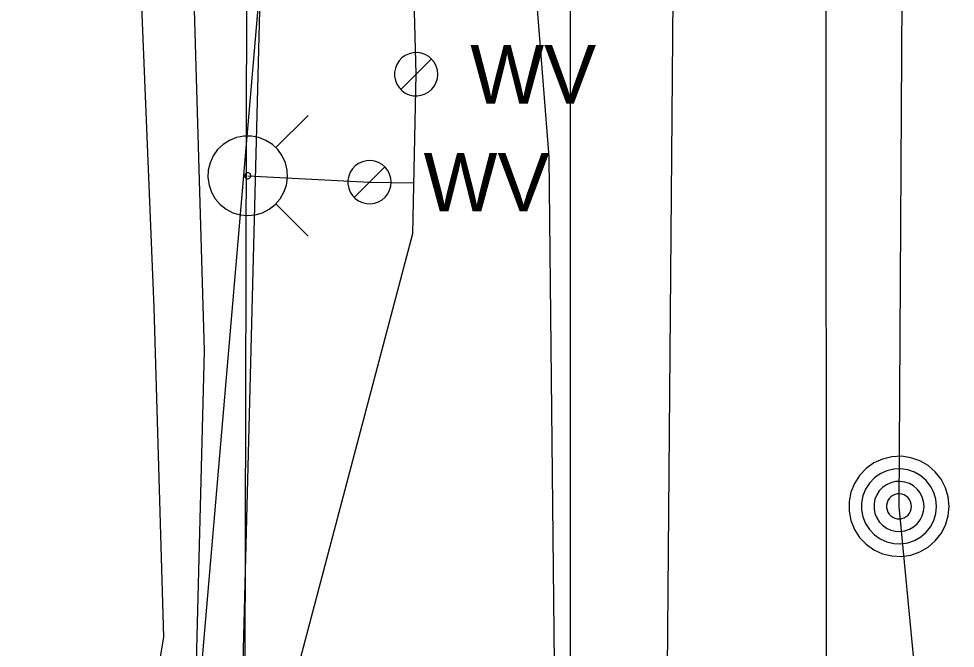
# Model space of a CAD drawing. Extents: x 600849 to 606371, y 330010 to 403088.
# Drawn here: x 602020.6 to 602082.3, y 366004.1 to 366045.6 of the extents above; entities that cross this region are included whole.
import ezdxf

# ---------------------------------------------------------------- set-up
doc = ezdxf.new("R2010")
doc.units = 0
for name, color, linetype in [('E_MISCPROP', 7, 'Continuous'), ('E_UTL_E_UG', 7, 'Continuous'), ('E_UTL_FO_UG_MWFN', 7, 'Continuous'), ('E_UTL_G_UG', 7, 'Continuous'), ('E_UTL_Overhead', 7, 'Continuous'), ('E_UTL_SAN_UG', 7, 'Continuous'), ('E_UTL_T_UG', 7, 'Continuous'), ('E_UTL_W', 7, 'Continuous'), ('E_UTL_W_UG', 7, 'Continuous'), ('E_UTL_WHydrant', 7, 'Continuous')]:
    doc.layers.add(name, color=color, linetype=linetype)

msp = doc.modelspace()

# ---------------------------------------------------------------- linework, layer by layer
at = {"layer": 'E_MISCPROP'}
for points in [[(602081.85, 366013.476), (602081.791, 366014.1), (602081.614, 366014.702), (602081.326, 366015.26), (602080.939, 366015.753), (602080.464, 366016.164), (602079.921, 366016.478), (602079.328, 366016.683), (602078.707, 366016.772), (602078.081, 366016.742), (602077.471, 366016.594), (602076.9, 366016.334), (602076.389, 366015.97), (602075.956, 366015.516), (602075.617, 366014.988), (602075.384, 366014.405), (602075.265, 366013.789), (602075.265, 366013.162), (602075.384, 366012.546), (602075.617, 366011.964), (602075.956, 366011.436), (602076.389, 366010.982), (602076.9, 366010.618), (602077.471, 366010.357), (602078.081, 366010.209), (602078.707, 366010.179), (602079.328, 366010.269), (602079.921, 366010.474), (602080.464, 366010.788), (602080.939, 366011.198), (602081.326, 366011.692), (602081.614, 366012.249), (602081.791, 366012.851), (602081.85, 366013.476)], [(602081.025, 366013.476), (602080.98, 366013.944), (602080.848, 366014.396), (602080.632, 366014.814), (602080.341, 366015.184), (602079.986, 366015.492), (602079.578, 366015.727), (602079.134, 366015.881), (602078.668, 366015.948), (602078.198, 366015.926), (602077.741, 366015.815), (602077.313, 366015.619), (602076.929, 366015.346), (602076.605, 366015.006), (602076.35, 366014.61), (602076.175, 366014.173), (602076.086, 366013.711), (602076.086, 366013.24), (602076.175, 366012.778), (602076.35, 366012.342), (602076.605, 366011.946), (602076.929, 366011.605), (602077.313, 366011.332), (602077.741, 366011.137), (602078.198, 366011.026), (602078.668, 366011.004), (602079.134, 366011.07), (602079.578, 366011.224), (602079.986, 366011.46), (602080.341, 366011.768), (602080.632, 366012.138), (602080.848, 366012.556), (602080.98, 366013.007), (602081.025, 366013.476)], [(602080.2, 366013.476), (602080.17, 366013.788), (602080.082, 366014.089), (602079.938, 366014.368), (602079.744, 366014.614), (602079.507, 366014.82), (602079.236, 366014.977), (602078.939, 366015.079), (602078.629, 366015.124), (602078.315, 366015.109), (602078.011, 366015.035), (602077.725, 366014.905), (602077.47, 366014.723), (602077.253, 366014.496), (602077.084, 366014.232), (602076.967, 366013.941), (602076.908, 366013.633), (602076.908, 366013.319), (602076.967, 366013.011), (602077.084, 366012.72), (602077.253, 366012.456), (602077.47, 366012.229), (602077.725, 366012.047), (602078.011, 366011.916), (602078.315, 366011.843), (602078.629, 366011.828), (602078.939, 366011.872), (602079.236, 366011.975), (602079.507, 366012.132), (602079.744, 366012.337), (602079.938, 366012.584), (602080.082, 366012.862), (602080.17, 366013.163), (602080.2, 366013.476)], [(602079.375, 366013.476), (602079.36, 366013.632), (602079.316, 366013.782), (602079.244, 366013.922), (602079.147, 366014.045), (602079.029, 366014.148), (602078.893, 366014.226), (602078.745, 366014.277), (602078.589, 366014.3), (602078.433, 366014.292), (602078.28, 366014.255), (602078.138, 366014.19), (602078.01, 366014.099), (602077.902, 366013.986), (602077.817, 366013.854), (602077.759, 366013.708), (602077.729, 366013.554), (602077.729, 366013.397), (602077.759, 366013.243), (602077.817, 366013.098), (602077.902, 366012.966), (602078.01, 366012.852), (602078.138, 366012.761), (602078.28, 366012.696), (602078.433, 366012.659), (602078.589, 366012.652), (602078.745, 366012.674), (602078.893, 366012.725), (602079.029, 366012.804), (602079.147, 366012.906), (602079.244, 366013.03), (602079.316, 366013.169), (602079.36, 366013.32), (602079.375, 366013.476)]]:
    msp.add_lwpolyline(points, dxfattribs=at)
at = {"layer": 'E_UTL_E_UG'}
for points in [[(602025.696, 365850.82), (602023.265, 365911.581), (602023.572, 365949.398), (602025.447, 365964.164), (602028.847, 365997.344), (602030.134, 366004.867), (602029.485, 366026.564), (602027.544, 366074.322)], [(602026.846, 365912.978), (602029.696, 365970.198), (602029.826, 365970.208), (602036.758, 366051.181)], [(602077.668, 365041.362), (602080.637, 365050.177), (602084.27, 365078.211), (602086.597, 365119.116), (602092.509, 365157.102), (602092.615, 365161.015), (602093.701, 365166.451), (602097.817, 365228.483), (602099.72, 365306.859), (602099.572, 365307.849), (602078.175, 365398.692), (602101.34, 365598.662), (602081.776, 365780.505), (602081.663, 365785.812), (602086.649, 365937.445), (602085.006, 365946.575), (602078.55, 366013.476), (602078.776, 366049.798)]]:
    msp.add_lwpolyline(points, dxfattribs=at)
at = {"layer": 'E_UTL_FO_UG_MWFN'}
msp.add_lwpolyline([(601630.827, 366088.051), (601695.261, 366088.47), (601737.718, 366088.541), (601780.392, 366088.547), (601820.342, 366087.517), (601861.015, 366088.823), (601871.134, 366087.293), (601912.949, 366087.069), (601951.658, 366087.552), (601989.969, 366088.147), (602007.279, 366088.143), (602016.629, 366087.722), (602022.691, 366084.764), (602028.433, 366079.277), (602031.075, 366072.056), (602031.819, 366056.692), (602032.789, 366023.708), (602031.957, 365991.273), (602030.318, 365959.766), (602030.841, 365929.532), (602028.453, 365917.152)], dxfattribs=at)
at = {"layer": 'E_UTL_G_UG'}
msp.add_lwpolyline([(602072.558, 365506.484), (602072.913, 365581.505), (602072.855, 365590.984), (602073.546, 365667.577), (602074.413, 365764.896), (602074.825, 365837.034), (602073.806, 365881.048), (602074.112, 365897.583), (602073.466, 365906.398), (602074.573, 365951.95), (602072.846, 365970.288), (602073.797, 365985.881), (602073.721, 366064.655), (602076.684, 366178.7), (602072.706, 366194.938), (602072.506, 366200.968)], dxfattribs=at)
at = {"layer": 'E_UTL_Overhead'}
msp.add_lwpolyline([(602023.801, 363946.924), (602023.982, 364037.981), (602025.572, 364145.304), (602025.828, 364287.756), (602027.164, 364559.331), (602028.919, 364756.039), (602029.031, 364834.911), (602029.559, 364946.125), (602030.412, 365117.165), (602031.914, 365287.509), (602032.132, 365415.233), (602033.07, 365577.346), (602034.206, 365759.49), (602035.292, 365915.558), (602035.647, 366066.634), (602037.153, 366259.197), (602038.136, 366378.167), (602037.527, 366468.16), (602038.302, 366629.605), (602038.449, 366764.668), (602038.704, 366805.211), (602049.621, 366998.368), (602049.621, 367041.986)], dxfattribs=at)
at = {"layer": 'E_UTL_SAN_UG'}
msp.add_line((602061.551, 365787.838), (602064.666, 366169.368), dxfattribs=at)
at = {"layer": 'E_UTL_T_UG'}
for points in [[(602055.975, 365936.12), (602056.903, 365936.934), (602056.903, 366441.074), (602045.728, 366486.575), (602043.206, 366537.127)], [(602024.303, 365571.555), (602036.736, 366057.295)], [(602055.975, 365936.12), (602056.293, 365961.404), (602055.505, 366036.491), (602054.232, 366052.624)]]:
    msp.add_lwpolyline(points, dxfattribs=at)
at = {"layer": 'E_UTL_W'}
for points in [[(602048.173, 366041.93), (602048.147, 366042.2), (602048.071, 366042.46), (602047.947, 366042.701), (602047.779, 366042.914), (602047.574, 366043.092), (602047.339, 366043.227), (602047.083, 366043.316), (602046.815, 366043.354), (602046.544, 366043.341), (602046.281, 366043.278), (602046.034, 366043.165), (602045.813, 366043.008), (602045.626, 366042.811), (602045.48, 366042.583), (602045.379, 366042.332), (602045.328, 366042.066), (602045.328, 366041.795), (602045.379, 366041.528), (602045.48, 366041.277), (602045.626, 366041.049), (602045.813, 366040.852), (602046.034, 366040.695), (602046.281, 366040.583), (602046.544, 366040.519), (602046.815, 366040.506), (602047.083, 366040.544), (602047.339, 366040.633), (602047.574, 366040.769), (602047.779, 366040.946), (602047.947, 366041.159), (602048.071, 366041.4), (602048.147, 366041.66), (602048.173, 366041.93)], [(602045.739, 366040.922), (602047.755, 366042.938)], [(602045.101, 366034.827), (602045.075, 366035.097), (602044.999, 366035.357), (602044.875, 366035.598), (602044.707, 366035.811), (602044.502, 366035.989), (602044.267, 366036.124), (602044.011, 366036.213), (602043.743, 366036.251), (602043.472, 366036.238), (602043.209, 366036.175), (602042.962, 366036.062), (602042.741, 366035.905), (602042.554, 366035.709), (602042.408, 366035.48), (602042.307, 366035.229), (602042.256, 366034.963), (602042.256, 366034.692), (602042.307, 366034.425), (602042.408, 366034.174), (602042.554, 366033.946), (602042.741, 366033.749), (602042.962, 366033.592), (602043.209, 366033.48), (602043.472, 366033.416), (602043.743, 366033.403), (602044.011, 366033.441), (602044.267, 366033.53), (602044.502, 366033.666), (602044.707, 366033.843), (602044.875, 366034.056), (602044.999, 366034.297), (602045.075, 366034.557), (602045.101, 366034.827)], [(602042.667, 366033.819), (602044.683, 366035.835)]]:
    msp.add_lwpolyline(points, dxfattribs=at)
at = {"layer": 'E_UTL_W_UG'}
for points in [[(602046.747, 366041.93), (602042.576, 366198.348)], [(602031.819, 365052.296), (602027.968, 365052.84), (602028.365, 365065.68), (602028.594, 365071.64), (602027.871, 365204.623), (602028.595, 365309.989), (602028.867, 365365.514), (602030, 365422.706), (602029.746, 365429.345), (602030.349, 365521.397), (602030.166, 365533.199), (602029.461, 365544.32), (602030.657, 365617.906), (602029.363, 365690.207), (602030.391, 365767.485), (602030.371, 365844.611), (602031.126, 365873.168), (602030.433, 365917.679), (602029.679, 365958.649), (602031.789, 365958.746), (602031.428, 365970.418), (602038.17, 365999.857), (602046.533, 366031.442), (602046.747, 366041.93)], [(602035.656, 366035.248), (602043.675, 366034.827), (602046.586, 366034.78)]]:
    msp.add_lwpolyline(points, dxfattribs=at)
at = {"layer": 'E_UTL_WHydrant'}
for points in [[(602037.491, 366037.082), (602039.633, 366039.225)], [(602035.656, 366032.625), (602036.153, 366032.673), (602036.631, 366032.813), (602037.074, 366033.042), (602037.466, 366033.35), (602037.793, 366033.727), (602038.042, 366034.159), (602038.205, 366034.63), (602038.276, 366035.123), (602038.252, 366035.621), (602038.135, 366036.106), (602037.928, 366036.56), (602037.638, 366036.966), (602037.277, 366037.31), (602036.858, 366037.579), (602036.395, 366037.765), (602035.905, 366037.859), (602035.407, 366037.859), (602034.917, 366037.765), (602034.454, 366037.579), (602034.035, 366037.31), (602033.674, 366036.966), (602033.385, 366036.56), (602033.178, 366036.106), (602033.06, 366035.621), (602033.036, 366035.123), (602033.107, 366034.63), (602033.27, 366034.159), (602033.52, 366033.727), (602033.846, 366033.35), (602034.238, 366033.042), (602034.681, 366032.813), (602035.16, 366032.673), (602035.656, 366032.625)], [(602035.656, 366035.048), (602035.694, 366035.051), (602035.731, 366035.062), (602035.765, 366035.079), (602035.795, 366035.103), (602035.82, 366035.132), (602035.839, 366035.165), (602035.851, 366035.201), (602035.857, 366035.239), (602035.855, 366035.277), (602035.846, 366035.314), (602035.83, 366035.348), (602035.808, 366035.379), (602035.78, 366035.406), (602035.748, 366035.426), (602035.713, 366035.441), (602035.675, 366035.448), (602035.637, 366035.448), (602035.6, 366035.441), (602035.564, 366035.426), (602035.532, 366035.406), (602035.505, 366035.379), (602035.482, 366035.348), (602035.467, 366035.314), (602035.458, 366035.277), (602035.456, 366035.239), (602035.461, 366035.201), (602035.474, 366035.165), (602035.493, 366035.132), (602035.518, 366035.103), (602035.548, 366035.079), (602035.582, 366035.062), (602035.618, 366035.051), (602035.656, 366035.048)], [(602037.491, 366033.412), (602039.633, 366031.27)]]:
    msp.add_lwpolyline(points, dxfattribs=at)

# ---------------------------------------------------------------- texts
at = {"layer": 'E_UTL_W'}
for p in [(602050.312, 366040.005), (602047.24, 366032.902)]:
    msp.add_text('WV', height=3.85, dxfattribs=at).set_placement(p)

doc.saveas('drawing.dxf')
